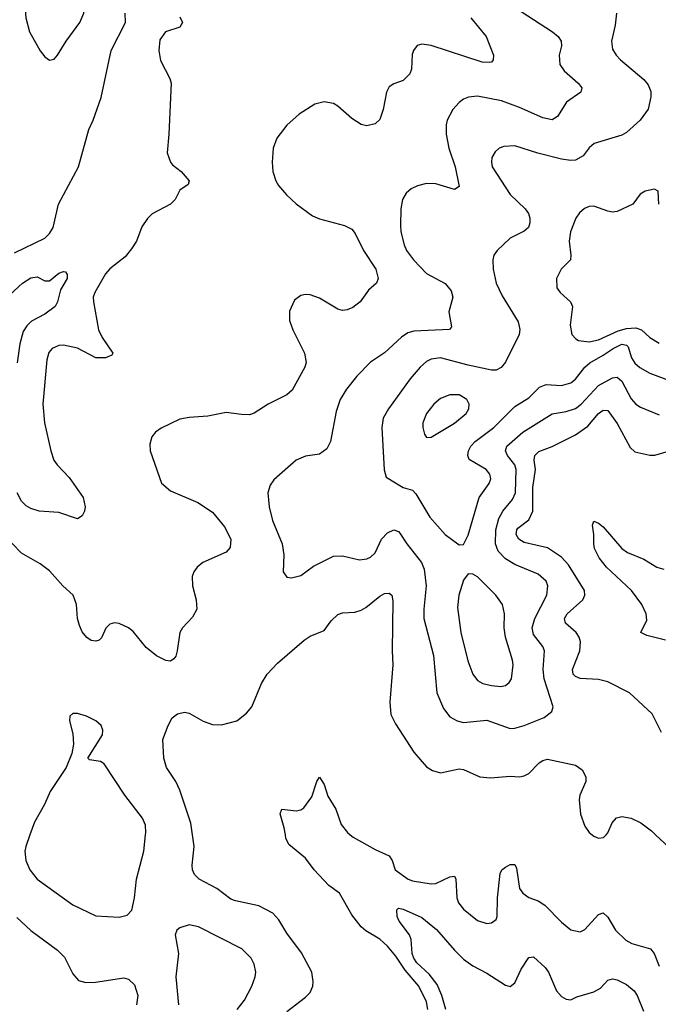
# Model space of a CAD drawing. Header units: inches. Extents: x 1173000 to 1307049, y 522583 to 678455.
# Tile 454 of 617: x 1206502 to 1209246, y 649272 to 653502. Entities that reach past the tile are written whole.
import ezdxf

# ---------------------------------------------------------------- set-up
doc = ezdxf.new("R2010")
doc.units = ezdxf.units.IN
doc.header["$MEASUREMENT"] = 0
doc.layers.add('B2604', color=7, linetype='Continuous')
doc.layers.add('B2605', color=7, linetype='Continuous')

msp = doc.modelspace()

# ---------------------------------------------------------------- linework, layer by layer
at = {"layer": 'B2604', "color": 5}
for points, elevation in [([(1206546, 650000), (1206528.3, 649950), (1206524.9, 649930), (1206529.1, 649890), (1206545.5, 649850), (1206576.9, 649810), (1206730, 649700.2), (1206830, 649652.4), (1206930, 649646.7), (1206964.5, 649655.5), (1206984.1, 649675.9), (1206995.6, 649730), (1207003.5, 649810), (1207035.3, 649930), (1207043.2, 650000)], 1140), ([(1207650, 649241.3), (1207730, 649302.8), (1207750, 649323.1), (1207761.5, 649350), (1207763.9, 649370), (1207757.2, 649410), (1207712.7, 649492.7), (1207650, 649577.4), (1207615.6, 649635.6), (1207590, 649663.1), (1207530, 649695.5), (1207430, 649716.5), (1207410, 649724.5), (1207349, 649769), (1207273.6, 649810), (1207253, 649830), (1207244.7, 649850), (1207243.5, 649870), (1207251.8, 649950), (1207244.9, 650000)], 1120), ([(1208256.7, 649250), (1208250, 649283.5), (1208217.9, 649350), (1208158.4, 649418.4), (1208118.5, 649478.5), (1208082.2, 649522.2), (1208050, 649551.9), (1207990, 649587.6), (1207970, 649604.6), (1207930, 649656.4), (1207876.8, 649750), (1207830, 649782.2), (1207768, 649850), (1207730, 649899.9), (1207659.1, 649959.1), (1207645.8, 649985.8), (1207643.7, 650000)], 1080), ([(1207922.6, 650000), (1207934.9, 649990), (1208030, 649936.6), (1208090.1, 649910.1), (1208102.7, 649890), (1208115, 649850), (1208172.2, 649810), (1208190, 649803), (1208270, 649789.5), (1208290, 649791.6), (1208350, 649820.2), (1208370, 649822), (1208376.3, 649810), (1208380.7, 649730), (1208387.5, 649707.5), (1208410, 649680.8), (1208470, 649631.5), (1208510, 649619.6), (1208530, 649621.5), (1208550, 649637.1), (1208554.5, 649650), (1208554.9, 649730), (1208566.4, 649833.6), (1208574, 649850), (1208590, 649861.2), (1208610, 649872.1), (1208630, 649873.4), (1208637.4, 649857.4), (1208650.2, 649770.2), (1208663.6, 649750), (1208690, 649731.4), (1208730, 649716.1), (1208758.4, 649698.4), (1208830, 649624.9), (1208870, 649592.2), (1208910, 649583.7), (1208930, 649593.4), (1208990, 649657.7), (1209010, 649665.7), (1209030, 649646.4), (1209062.6, 649590), (1209107.4, 649547.4), (1209132.9, 649532.9), (1209213.1, 649510), (1209228.3, 649490), (1209250, 649435.8)], 1080), ([(1208962.6, 650000), (1208970, 649994), (1208990, 649985.8), (1209011.5, 649988.5), (1209022.2, 650000)], 1120), ([(1209234.9, 650000), (1209330.9, 649910.9), (1209370, 649865.7), (1209410, 649829), (1209450, 649814.3), (1209470, 649811.7), (1209490, 649816), (1209510, 649827.2), (1209528.8, 649851.2), (1209565.6, 649950), (1209570.6, 649989.4), (1209569.8, 650000)], 1120), ([(1208334, 649250), (1208316.8, 649310), (1208296.7, 649356.7), (1208261.5, 649401.5), (1208208.6, 649450), (1208196.4, 649470), (1208189.3, 649490.7), (1208184.2, 649550), (1208176.8, 649570), (1208133.3, 649630), (1208124.1, 649650), (1208122.5, 649677.5), (1208130, 649685.5), (1208150, 649680.7), (1208230, 649644.7), (1208293.8, 649593.8), (1208370, 649505.2), (1208410, 649466.2), (1208450, 649437.6), (1208510, 649406), (1208590, 649354), (1208610, 649348.4), (1208630, 649364), (1208657.4, 649422.6), (1208690, 649473), (1208710, 649475.8), (1208760.2, 649430), (1208774.3, 649410), (1208809.3, 649330), (1208830, 649306), (1208850, 649293.7), (1208870, 649291.8), (1208896.1, 649303.9), (1208970, 649325.4), (1208998.3, 649341.7), (1209030, 649376), (1209050, 649382), (1209070, 649377.6), (1209110, 649356.9), (1209142, 649330), (1209155.3, 649310), (1209183.1, 649243.1)], 1060), ([(1206490, 649645.5), (1206550, 649589.1), (1206664.6, 649504.6), (1206694.4, 649474.4), (1206730, 649403), (1206754.8, 649374.8), (1206786.2, 649366.2), (1206827.3, 649367.3), (1206950, 649386.4), (1206970, 649380.8), (1206995.2, 649355.2), (1207010.2, 649310), (1207003.5, 649270)], 1120), ([(1207436.8, 649250), (1207467.6, 649290), (1207500.4, 649350), (1207514.5, 649390), (1207516.8, 649410), (1207510, 649445.2), (1207497.2, 649470), (1207456.3, 649510), (1207270, 649604.7), (1207230, 649613), (1207190, 649600.9), (1207177.3, 649590), (1207170.5, 649570), (1207184.4, 649490), (1207172.9, 649390), (1207184.9, 649270)], 1140)]:
    msp.add_lwpolyline(points, dxfattribs=dict(at, elevation=elevation))
at = {"layer": 'B2605', "color": 5}
for points, elevation in [([(1206670, 653784.2), (1206650, 653779.6), (1206630, 653764.2), (1206572, 653708), (1206532.9, 653650), (1206522, 653610), (1206529.1, 653510), (1206544.9, 653450), (1206590, 653367.7), (1206610, 653342), (1206630, 653328), (1206650, 653333), (1206665.1, 653350), (1206701.5, 653410), (1206761.2, 653490), (1206778.3, 653530), (1206785.3, 653574.7), (1206787.2, 653610), (1206781.7, 653650), (1206750, 653727.3), (1206710, 653765.1), (1206690, 653778.7)], 1120), ([(1208350, 651890.7), (1208310, 651874.2), (1208282.3, 651850), (1208250.3, 651810), (1208234.9, 651770), (1208234, 651750), (1208241.1, 651721.1), (1208250, 651707.7), (1208270, 651708), (1208370, 651768.4), (1208420.9, 651810), (1208432, 651830), (1208433.5, 651850), (1208423, 651870), (1208390, 651889.8)], 1180), ([(1208430, 651120.9), (1208410, 651094), (1208389.4, 651030), (1208382.8, 650977.2), (1208398.1, 650870), (1208427.9, 650747.9), (1208449.4, 650690), (1208470, 650663.2), (1208493, 650650), (1208530, 650641.4), (1208570, 650636.9), (1208590, 650642.3), (1208606, 650654), (1208615.1, 650670), (1208622.7, 650730), (1208620.5, 650750), (1208589.2, 650850), (1208584.5, 650890), (1208585.5, 650950), (1208577.2, 650990), (1208548.5, 651030), (1208470, 651108), (1208450, 651119.6)], 1160)]:
    msp.add_lwpolyline(points, close=True, dxfattribs=dict(at, elevation=elevation))
for points, elevation in [([(1206479.9, 652500.1), (1206610, 652564.1), (1206630, 652583), (1206645.8, 652610), (1206669.3, 652710), (1206755.2, 652870), (1206799, 653030), (1206817.6, 653070), (1206851.7, 653168.3), (1206895.5, 653370), (1206956.7, 653490), (1206955.2, 653530)], 1080), ([(1208657.5, 653537.5), (1208792.4, 653450), (1208815.8, 653430), (1208828.8, 653410), (1208830.3, 653390.3), (1208820.8, 653350), (1208822.8, 653310), (1208841.7, 653281.7), (1208902.6, 653230), (1208917.1, 653210), (1208913.4, 653190), (1208852, 653148), (1208813.3, 653086.7), (1208790, 653072.4), (1208750, 653080.3), (1208650, 653124.7), (1208572.9, 653152.9), (1208470, 653174), (1208430.2, 653169.8), (1208410, 653161), (1208390, 653146.3), (1208363.8, 653116.2), (1208338.9, 653070), (1208334.3, 653050), (1208334.9, 653010), (1208345.8, 652950), (1208373.6, 652870), (1208390, 652785.2), (1208370, 652772), (1208290, 652796.8), (1208250, 652798.7), (1208211.1, 652788.9), (1208183.9, 652776.1), (1208163, 652757), (1208147.8, 652730), (1208140.2, 652690), (1208139, 652619), (1208140.2, 652590), (1208154.6, 652534.6), (1208164.7, 652510), (1208194, 652470), (1208250, 652411.8), (1208330, 652369.3), (1208356.6, 652336.6), (1208363, 652310), (1208346.7, 652246.7), (1208358, 652182), (1208348.5, 652171.5), (1208196.1, 652163.9), (1208170, 652157), (1208142.2, 652137.8), (1208070, 652071), (1208009.3, 652030.7), (1207950.3, 651970), (1207905.9, 651914.1), (1207879.2, 651870), (1207861.6, 651818.4), (1207837.5, 651690), (1207821.8, 651658.2), (1207790, 651635.3), (1207730, 651627.3), (1207690, 651609.7), (1207594.7, 651525.3), (1207578, 651502), (1207568.8, 651470), (1207574.3, 651410), (1207588.7, 651351.3), (1207630.3, 651250), (1207637.3, 651202.7), (1207634.8, 651130), (1207650, 651106.8), (1207670, 651104.9), (1207710, 651114.9), (1207765.4, 651154.6), (1207850, 651198), (1207890, 651199.1), (1207962, 651182), (1207994.1, 651185.9), (1208010, 651193.1), (1208029, 651211), (1208057.3, 651270), (1208082.5, 651297.5), (1208110, 651310.9), (1208130, 651303.9), (1208136.4, 651296.4), (1208165.1, 651250), (1208228.2, 651170), (1208240.9, 651140.9), (1208248.3, 651070), (1208238.4, 650970), (1208238.8, 650930), (1208279.8, 650770), (1208295.2, 650610), (1208323.6, 650543.6), (1208350, 650507.8), (1208382, 650490), (1208410, 650483.2), (1208510, 650493.2), (1208610, 650457.6), (1208630, 650458.2), (1208670, 650469.2), (1208755.3, 650504.7), (1208789.4, 650530), (1208794.7, 650550), (1208755.7, 650670), (1208751.8, 650710), (1208757.8, 650790), (1208750.9, 650810), (1208710, 650861.1), (1208704.4, 650890), (1208715.8, 650930), (1208768.1, 651030), (1208771.7, 651070), (1208763.9, 651090), (1208730, 651119.8), (1208630, 651161.4), (1208590, 651186.1), (1208558.6, 651218.6), (1208547.5, 651250), (1208548, 651310), (1208561.2, 651358.8), (1208577.8, 651390), (1208619.9, 651440.1), (1208632.7, 651470), (1208636.1, 651570), (1208629.4, 651590), (1208598, 651630), (1208589.9, 651650), (1208595.8, 651670), (1208664, 651730), (1208790, 651809.4), (1208850, 651818.7), (1208890, 651832.1), (1208914.7, 651850), (1208990, 651930.1), (1209050, 651964), (1209070, 651966.4), (1209090, 651948.6), (1209130, 651873.2), (1209150, 651850.2), (1209170, 651836.9), (1209250, 651804.6)], 1140), ([(1209066.4, 653530), (1209061.1, 653478.9), (1209044.9, 653410), (1209050, 653374.8), (1209064.9, 653350), (1209084.6, 653330), (1209184.6, 653244.6), (1209202.9, 653222.9), (1209213.7, 653193.7), (1209214.7, 653170), (1209202.3, 653117.7), (1209169.1, 653070), (1209110, 653017.2), (1209090, 653005.8), (1208970.3, 652969.7), (1208950, 652952), (1208923.4, 652916.6), (1208890, 652898.4), (1208870, 652896.5), (1208830, 652903.4), (1208728.2, 652928.2), (1208630, 652959.8), (1208582.2, 652957.8), (1208563, 652950), (1208545.5, 652934.5), (1208531.7, 652910), (1208529.1, 652890), (1208532.7, 652870), (1208610, 652751.7), (1208674.4, 652690), (1208688.1, 652670), (1208694.5, 652650), (1208694.7, 652630), (1208688.7, 652610), (1208670, 652594), (1208610, 652564.2), (1208554, 652510), (1208540.3, 652490), (1208534.9, 652470), (1208536.9, 652430), (1208549.2, 652370), (1208575.3, 652315.3), (1208643.9, 652203.9), (1208651, 652171), (1208648.3, 652150), (1208590, 652031.2), (1208571.8, 652008.2), (1208550, 651997.1), (1208530, 651996.2), (1208430, 652018.1), (1208310.1, 652049.9), (1208270, 652043.9), (1208250, 652033.8), (1208222.9, 652010), (1208180.3, 651959.7), (1208086.9, 651830), (1208063.6, 651790), (1208058.9, 651750), (1208068, 651568), (1208076.3, 651536.3), (1208150, 651492.2), (1208190, 651480.9), (1208204.9, 651464.9), (1208264.7, 651364.7), (1208330, 651290.3), (1208390, 651246.4), (1208410, 651247.7), (1208430, 651287.7), (1208476.5, 651450), (1208520.3, 651510), (1208526.2, 651530), (1208522.5, 651550), (1208506.4, 651570), (1208433.2, 651613.2), (1208428.4, 651630), (1208431.2, 651650), (1208441, 651670), (1208459.6, 651690), (1208540.2, 651750), (1208630, 651840.6), (1208690, 651877.5), (1208736.3, 651923.7), (1208764.6, 651935.4), (1208830, 651930.6), (1208870, 651942.2), (1208890, 651957.4), (1208930.6, 652009.4), (1208951.9, 652028.1), (1209010, 652060.5), (1209052, 652090), (1209090, 652107.5), (1209110, 652104.3), (1209116.9, 652096.9), (1209131.8, 652050), (1209146.2, 652026.2), (1209167.2, 652007.2), (1209210, 651983), (1209290, 651953.7)], 1160), ([(1208440.9, 653510), (1208507.4, 653430), (1208537.6, 653350), (1208537.1, 653330), (1208530, 653319.3), (1208522.5, 653317.5), (1208490, 653319.2), (1208270, 653390.9), (1208230, 653396.9), (1208210, 653391.2), (1208194, 653370), (1208188.1, 653351.9), (1208185.5, 653290), (1208178.9, 653270), (1208150, 653241.1), (1208110, 653226.3), (1208090, 653213.6), (1208079.1, 653190), (1208064.2, 653115.8), (1208050, 653073.2), (1208030, 653054.5), (1207993.8, 653046.2), (1207970, 653051.5), (1207930, 653078), (1207870, 653131.1), (1207850, 653142.6), (1207810, 653149.7), (1207770, 653139.6), (1207703.4, 653096.6), (1207650, 653049.6), (1207607.1, 652992.9), (1207591.8, 652950), (1207586.5, 652890), (1207590.3, 652850), (1207603.1, 652810), (1207614.9, 652790), (1207648.8, 652750), (1207690, 652711.6), (1207760.1, 652660.1), (1207790, 652646), (1207898.5, 652618.5), (1207930, 652602), (1207943.5, 652583.5), (1207979, 652510), (1208032.6, 652430), (1208042.8, 652390), (1208034.9, 652370), (1208000.5, 652339.5), (1207964.9, 652290), (1207934.1, 652265.9), (1207910, 652255.6), (1207890, 652253.1), (1207870, 652258.2), (1207790, 652305.8), (1207750, 652319.8), (1207730, 652321.6), (1207710, 652316.8), (1207683, 652297), (1207661.3, 652250), (1207662.2, 652210), (1207676.2, 652170), (1207726.7, 652070), (1207732.7, 652030), (1207727.6, 652010), (1207672.4, 651910), (1207650.7, 651890), (1207570, 651849.7), (1207510, 651811.1), (1207490, 651805.1), (1207454.7, 651805.3), (1207390, 651814.8), (1207310, 651798.8), (1207230, 651793.1), (1207190, 651785.4), (1207110, 651747.6), (1207086, 651730), (1207070.4, 651710), (1207061.4, 651678.6), (1207062.6, 651650), (1207111.3, 651511.3), (1207150, 651478.7), (1207267.7, 651427.7), (1207330, 651386.5), (1207382.8, 651322.8), (1207410.2, 651270), (1207406.1, 651233.9), (1207390, 651214.3), (1207289.5, 651170.5), (1207264.6, 651150), (1207250.3, 651130), (1207243.6, 651110), (1207244.2, 651070), (1207261.1, 651010), (1207262.9, 650970), (1207245.4, 650934.6), (1207202, 650890), (1207190.2, 650870), (1207179.1, 650790), (1207172.7, 650767.3), (1207164.4, 650755.6), (1207150, 650746.9), (1207130.3, 650749.7), (1207090, 650768.7), (1207045.6, 650805.6), (1206990, 650873.1), (1206969.6, 650890), (1206930, 650907.7), (1206910, 650910.8), (1206890, 650905.4), (1206872, 650888), (1206854.1, 650845.9), (1206843, 650837), (1206830, 650832.9), (1206810, 650835.7), (1206790, 650847.4), (1206770, 650872.7), (1206758.9, 650898.9), (1206751.1, 650930), (1206745.6, 650990), (1206731.5, 651030), (1206687.2, 651070), (1206630, 651133.7), (1206590, 651165.1), (1206509.9, 651209.9), (1206433.2, 651290)], 1120), ([(1207190, 653514.6), (1207202.4, 653490), (1207190.7, 653470), (1207128.5, 653450), (1207104.9, 653415.1), (1207099.7, 653370), (1207107.2, 653327.2), (1207147.6, 653250), (1207152.4, 653230), (1207143.6, 653010), (1207135.6, 652930), (1207150.2, 652890), (1207158.9, 652878.9), (1207196.1, 652850), (1207230.3, 652810), (1207226.2, 652793.8), (1207190.2, 652769.8), (1207170, 652729.6), (1207150.4, 652710), (1207071.9, 652668.1), (1207051.6, 652648.4), (1207027.4, 652612.6), (1207004.1, 652550), (1206982.9, 652517.1), (1206956, 652484), (1206890, 652431.2), (1206871.6, 652410), (1206824.4, 652330), (1206818.6, 652310), (1206819.1, 652290), (1206841.3, 652170), (1206857.1, 652137.1), (1206903.1, 652070), (1206898.5, 652061.5), (1206871.3, 652050), (1206830, 652049.1), (1206751.3, 652091.3), (1206690, 652104.3), (1206670, 652102), (1206642.3, 652090), (1206627.4, 652072.6), (1206618.5, 652041.5), (1206602.1, 651850), (1206608.5, 651770), (1206636.1, 651650), (1206649.5, 651610), (1206662.7, 651590), (1206714.8, 651534.8), (1206774.6, 651450), (1206783.1, 651410), (1206780.4, 651390), (1206770.4, 651370), (1206750, 651357.6), (1206670, 651385.5), (1206586, 651390), (1206550, 651401.6), (1206530, 651413.3), (1206510, 651433.7), (1206491.5, 651470)], 1080), ([(1209248.3, 652710), (1209246, 652766), (1209230, 652774), (1209190, 652766), (1209168.1, 652751.9), (1209136.4, 652710), (1209070, 652678.2), (1209050, 652675.8), (1209030, 652679.8), (1208970, 652701), (1208950, 652700.2), (1208929.6, 652690.4), (1208908, 652672), (1208892.4, 652650), (1208868.6, 652590), (1208864, 652550), (1208871.2, 652490), (1208869, 652470), (1208829.6, 652430.4), (1208808.3, 652390), (1208810.2, 652350), (1208824.9, 652330), (1208868.9, 652290), (1208878.2, 652270), (1208867.5, 652190), (1208875.5, 652150), (1208891.4, 652131.4), (1208904, 652124), (1208950, 652118.5), (1208990, 652126.8), (1209074.1, 652165.9), (1209110, 652175.3), (1209150, 652178.5), (1209173.7, 652170), (1209210, 652136.6), (1209250, 652113)], 1180), ([(1206460, 652320), (1206513.6, 652370), (1206550, 652393.4), (1206577, 652397), (1206610, 652380.7), (1206630, 652380.7), (1206670, 652413.4), (1206690, 652420.7), (1206698.5, 652418.5), (1206706.8, 652406.8), (1206705.5, 652390), (1206677.8, 652342.2), (1206664.2, 652290), (1206654, 652270), (1206610, 652237), (1206552.7, 652207.3), (1206532.6, 652187.4), (1206517.3, 652162.7), (1206502.3, 652110), (1206492, 652028)], 1060), ([(1209259.9, 650439.9), (1209220.7, 650520.7), (1209122, 650610), (1209030, 650656.8), (1208990, 650667.1), (1208910, 650671.2), (1208890, 650679.8), (1208880.2, 650690), (1208877, 650710), (1208909.9, 650790), (1208912.7, 650830), (1208906.6, 650850), (1208893.8, 650870), (1208847.4, 650910), (1208843.4, 650930), (1208855.2, 650950), (1208922.2, 651010), (1208930.8, 651030), (1208929.8, 651050), (1208859.9, 651159.9), (1208830, 651193), (1208770, 651233), (1208670, 651256), (1208646.6, 651270), (1208635.6, 651290), (1208637.8, 651310), (1208642.8, 651317.2), (1208690, 651353.5), (1208707.9, 651390), (1208707.6, 651492.4), (1208718.8, 651570), (1208713.5, 651610), (1208716.1, 651630), (1208732.7, 651647.3), (1208790, 651668.8), (1208890, 651718.6), (1208943.5, 651756.5), (1208990, 651810.9), (1209010, 651824.6), (1209030, 651823.5), (1209070, 651766.7), (1209124.9, 651664.9), (1209145.8, 651645.8), (1209210, 651630.8), (1209231, 651631), (1209290, 651648.4)], 1120), ([(1209276.8, 650836.8), (1209197.1, 650857.1), (1209171.1, 650870), (1209197, 650923), (1209194.3, 650950), (1209175.6, 650990), (1209131.2, 651050), (1209023.6, 651150), (1208992.7, 651190), (1208972.8, 651230), (1208969.4, 651250), (1208969.8, 651290), (1208963.5, 651330), (1208970, 651347.3), (1208990, 651339.7), (1209010, 651323.5), (1209089.7, 651229.7), (1209113.8, 651213.8), (1209184.6, 651184.6), (1209239.5, 651150), (1209270, 651141.4)], 1080), ([(1207244.9, 650000), (1207238, 650050), (1207190, 650192.7), (1207172.8, 650230), (1207133, 650290), (1207121.3, 650330), (1207116.9, 650410), (1207139.8, 650470), (1207157.7, 650502.3), (1207179.8, 650520.2), (1207210, 650526.9), (1207230, 650523.2), (1207290, 650489.2), (1207330, 650474.4), (1207370, 650472.2), (1207435.1, 650490), (1207476.9, 650523.1), (1207499.2, 650550), (1207541.1, 650650), (1207565.1, 650690), (1207610, 650737), (1207724.2, 650835.8), (1207750, 650853.4), (1207810, 650878.7), (1207840.5, 650919.5), (1207870, 650946.7), (1207890, 650953.6), (1207942.6, 650957.4), (1207970, 650965.2), (1207990, 650976.5), (1208050, 651025.5), (1208070, 651037.3), (1208090, 651038.9), (1208101.3, 651030), (1208105.7, 651005.7), (1208102.6, 650790), (1208106.2, 650730), (1208092.6, 650570), (1208097.4, 650517.4), (1208116.4, 650476.4), (1208195.6, 650355.6), (1208250, 650292.4), (1208276.1, 650276.1), (1208310, 650266.5), (1208390, 650283.2), (1208410, 650280.9), (1208478.8, 650250), (1208525.1, 650245.1), (1208610, 650252.1), (1208650, 650249.2), (1208670, 650253.6), (1208690, 650264), (1208734.5, 650310), (1208750, 650320.2), (1208770, 650325.3), (1208890, 650299.3), (1208919.1, 650279.1), (1208934.5, 650250), (1208934.7, 650230), (1208909.2, 650170), (1208906.2, 650150), (1208911.5, 650088.5), (1208930, 650037), (1208950, 650010.3), (1208962.6, 650000)], 1120), ([(1207043.2, 650000), (1207044.4, 650010), (1207042.3, 650042.3), (1207030, 650071.3), (1206954.2, 650170), (1206865.1, 650305.1), (1206850, 650315.6), (1206802.7, 650322.7), (1206795.3, 650330), (1206857.6, 650430), (1206859.5, 650450), (1206852.3, 650470), (1206829, 650490), (1206788.7, 650510), (1206750, 650521.2), (1206730, 650522), (1206718, 650510), (1206716, 650490), (1206730, 650434), (1206734, 650390), (1206726.8, 650350), (1206702, 650290), (1206633.8, 650186.2), (1206608.9, 650130), (1206565.3, 650054.7), (1206546, 650000)], 1140), ([(1207643.7, 650000), (1207639.3, 650030), (1207621.3, 650090), (1207629.2, 650110), (1207690, 650103.9), (1207710, 650107.9), (1207723.5, 650116.5), (1207757.1, 650162.9), (1207778.4, 650230), (1207790, 650247.3), (1207810, 650216), (1207826.8, 650166.8), (1207861.3, 650110), (1207884.2, 650044.2), (1207910.3, 650010), (1207922.6, 650000)], 1080), ([(1209022.2, 650000), (1209030, 650008.4), (1209047.6, 650052.4), (1209067.1, 650072.9), (1209090, 650079), (1209130, 650071.5), (1209171.6, 650051.6), (1209216.8, 650016.8), (1209234.9, 650000)], 1120)]:
    msp.add_lwpolyline(points, dxfattribs=dict(at, elevation=elevation))

doc.saveas('drawing.dxf')
